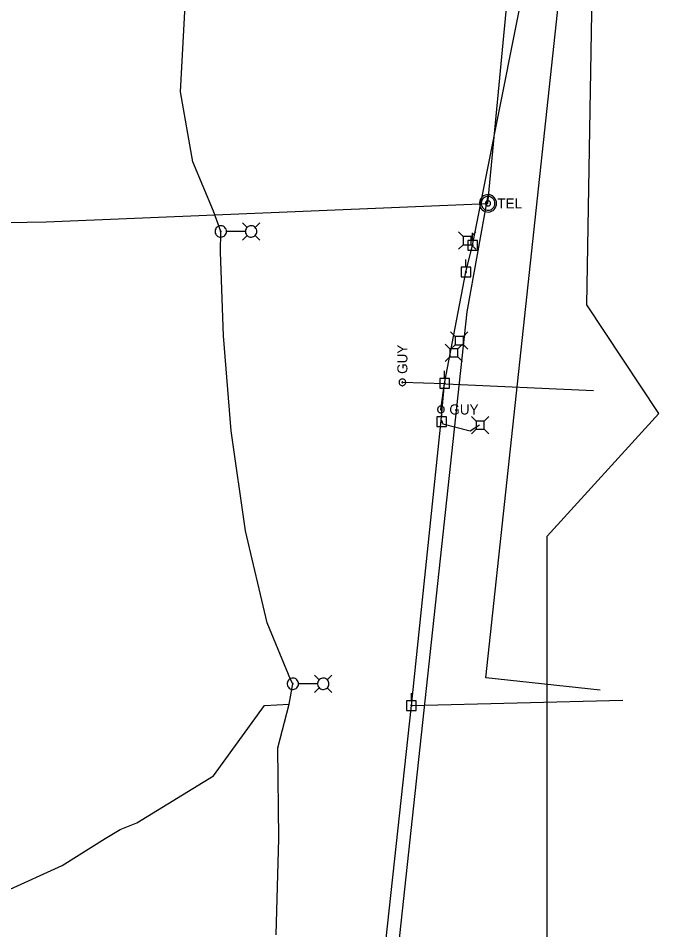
# Model space of a CAD drawing. Extents: x 596028 to 606371, y 330010 to 403088.
# Drawn here: x 604256.6 to 604504.6, y 349414.5 to 349762.5 of the extents above; entities that cross this region are included whole.
import ezdxf

# ---------------------------------------------------------------- set-up
doc = ezdxf.new("R2010")
doc.units = 0
for name, color, linetype in [('E_LTG', 7, 'Continuous'), ('E_LTG_CID', 7, 'Continuous'), ('E_UTL_E', 7, 'Continuous'), ('E_UTL_E_UG', 7, 'Continuous'), ('E_UTL_EGuyWire', 7, 'Continuous'), ('E_UTL_EPowerPole', 7, 'Continuous'), ('E_UTL_G_UG', 7, 'Continuous'), ('E_UTL_Overhead', 7, 'Continuous'), ('E_UTL_T', 7, 'Continuous'), ('E_UTL_T_MH', 7, 'Continuous'), ('E_UTL_T_UG', 7, 'Continuous')]:
    doc.layers.add(name, color=color, linetype=linetype)

msp = doc.modelspace()

# ---------------------------------------------------------------- linework, layer by layer
at = {"layer": 'E_LTG'}
for points in [[(604336.14, 349681.08), (604336.1, 349681.5), (604335.98, 349681.89), (604335.79, 349682.26), (604335.54, 349682.58), (604335.23, 349682.86), (604334.87, 349683.06), (604334.48, 349683.2), (604334.07, 349683.26), (604333.65, 349683.24), (604333.25, 349683.14), (604332.88, 349682.97), (604332.54, 349682.73), (604332.25, 349682.43), (604332.03, 349682.08), (604331.88, 349681.7), (604331.8, 349681.29), (604331.8, 349680.88), (604331.88, 349680.47), (604332.03, 349680.09), (604332.25, 349679.74), (604332.54, 349679.44), (604332.88, 349679.2), (604333.25, 349679.03), (604333.65, 349678.93), (604334.07, 349678.91), (604334.48, 349678.97), (604334.87, 349679.1), (604335.23, 349679.31), (604335.54, 349679.58), (604335.79, 349679.91), (604335.98, 349680.27), (604336.1, 349680.67), (604336.14, 349681.08)], [(604344.05, 349682.61), (604342.27, 349684.38)], [(604347.74, 349681.08), (604347.7, 349681.5), (604347.59, 349681.89), (604347.4, 349682.26), (604347.14, 349682.58), (604346.83, 349682.86), (604346.47, 349683.06), (604346.08, 349683.2), (604345.67, 349683.26), (604345.26, 349683.24), (604344.86, 349683.14), (604344.48, 349682.97), (604344.14, 349682.73), (604343.86, 349682.43), (604343.63, 349682.08), (604343.48, 349681.7), (604343.4, 349681.29), (604343.4, 349680.88), (604343.48, 349680.47), (604343.63, 349680.09), (604343.86, 349679.74), (604344.14, 349679.44), (604344.48, 349679.2), (604344.86, 349679.03), (604345.26, 349678.93), (604345.67, 349678.91), (604346.08, 349678.97), (604346.47, 349679.1), (604346.83, 349679.31), (604347.14, 349679.58), (604347.4, 349679.91), (604347.59, 349680.27), (604347.7, 349680.67), (604347.74, 349681.08)], [(604347.09, 349682.61), (604348.87, 349684.38)], [(604334.13, 349681.08), (604334.13, 349681.12), (604334.12, 349681.15), (604334.1, 349681.17), (604334.08, 349681.2), (604334.06, 349681.22), (604334.03, 349681.23), (604334, 349681.25), (604333.97, 349681.25), (604333.94, 349681.25), (604333.91, 349681.24), (604333.88, 349681.23), (604333.86, 349681.21), (604333.83, 349681.19), (604333.82, 349681.16), (604333.8, 349681.13), (604333.8, 349681.1), (604333.8, 349681.07), (604333.8, 349681.04), (604333.82, 349681.01), (604333.83, 349680.98), (604333.86, 349680.96), (604333.88, 349680.94), (604333.91, 349680.93), (604333.94, 349680.92), (604333.97, 349680.92), (604334, 349680.92), (604334.03, 349680.93), (604334.06, 349680.95), (604334.08, 349680.97), (604334.1, 349680.99), (604334.12, 349681.02), (604334.13, 349681.05), (604334.13, 349681.08)], [(604343.36, 349681.08), (604336.18, 349681.08)], [(604344.05, 349679.56), (604342.27, 349677.78)], [(604347.09, 349679.56), (604348.87, 349677.78)], [(604371.58, 349509.92), (604369.8, 349511.69)], [(604374.62, 349509.92), (604376.4, 349511.69)], [(604363.67, 349508.39), (604363.63, 349508.81), (604363.51, 349509.2), (604363.33, 349509.57), (604363.07, 349509.9), (604362.76, 349510.17), (604362.4, 349510.37), (604362.01, 349510.51), (604361.6, 349510.57), (604361.19, 349510.55), (604360.78, 349510.45), (604360.41, 349510.28), (604360.07, 349510.04), (604359.79, 349509.74), (604359.56, 349509.39), (604359.41, 349509.01), (604359.33, 349508.6), (604359.33, 349508.19), (604359.41, 349507.78), (604359.56, 349507.4), (604359.79, 349507.05), (604360.07, 349506.75), (604360.41, 349506.51), (604360.78, 349506.34), (604361.19, 349506.24), (604361.6, 349506.22), (604362.01, 349506.28), (604362.4, 349506.41), (604362.76, 349506.62), (604363.07, 349506.89), (604363.33, 349507.22), (604363.51, 349507.59), (604363.63, 349507.98), (604363.67, 349508.39)], [(604361.66, 349508.39), (604361.66, 349508.43), (604361.65, 349508.46), (604361.64, 349508.48), (604361.62, 349508.51), (604361.59, 349508.53), (604361.56, 349508.55), (604361.53, 349508.56), (604361.5, 349508.56), (604361.47, 349508.56), (604361.44, 349508.55), (604361.41, 349508.54), (604361.39, 349508.52), (604361.36, 349508.5), (604361.35, 349508.47), (604361.34, 349508.44), (604361.33, 349508.41), (604361.33, 349508.38), (604361.34, 349508.35), (604361.35, 349508.32), (604361.36, 349508.29), (604361.39, 349508.27), (604361.41, 349508.25), (604361.44, 349508.24), (604361.47, 349508.23), (604361.5, 349508.23), (604361.53, 349508.23), (604361.56, 349508.24), (604361.59, 349508.26), (604361.62, 349508.28), (604361.64, 349508.3), (604361.65, 349508.33), (604361.66, 349508.36), (604361.66, 349508.39)], [(604370.89, 349508.39), (604363.71, 349508.39)], [(604375.27, 349508.39), (604375.23, 349508.81), (604375.12, 349509.2), (604374.93, 349509.57), (604374.67, 349509.9), (604374.36, 349510.17), (604374, 349510.37), (604373.61, 349510.51), (604373.2, 349510.57), (604372.79, 349510.55), (604372.39, 349510.45), (604372.01, 349510.28), (604371.67, 349510.04), (604371.39, 349509.74), (604371.16, 349509.39), (604371.01, 349509.01), (604370.93, 349508.6), (604370.93, 349508.19), (604371.01, 349507.78), (604371.16, 349507.4), (604371.39, 349507.05), (604371.67, 349506.75), (604372.01, 349506.51), (604372.39, 349506.34), (604372.79, 349506.24), (604373.2, 349506.22), (604373.61, 349506.28), (604374, 349506.41), (604374.36, 349506.62), (604374.67, 349506.89), (604374.93, 349507.22), (604375.12, 349507.59), (604375.23, 349507.98), (604375.27, 349508.39)], [(604371.58, 349506.87), (604369.8, 349505.09)], [(604374.62, 349506.87), (604376.4, 349505.09)]]:
    msp.add_lwpolyline(points, dxfattribs=at)
at = {"layer": 'E_LTG_CID'}
for points in [[(604355.14, 349412.59), (604356.17, 349449.36), (604355.74, 349483.95), (604360.12, 349500.66), (604361.5, 349508.39), (604360.72, 349509.83), (604351.73, 349531.61), (604343.46, 349566.77), (604337.91, 349605), (604335.03, 349641.22), (604333.89, 349673.15), (604333.96, 349681.08), (604331.24, 349688.88), (604323.28, 349707.64), (604318.66, 349734.37), (604320.35, 349767.38)], [(604140.26, 349539.04), (604140.44, 349538.05), (604141.42, 349532.73), (604144.51, 349495.79), (604157.14, 349473.94), (604176.87, 349449.66), (604193.45, 349435.35), (604211.28, 349426.13), (604226.42, 349425.48), (604229.66, 349426.98), (604237.82, 349430.49), (604238.91, 349431.12), (604240.8, 349430.71), (604252.17, 349429.36), (604273.46, 349439.04), (604289.87, 349449.39), (604295.59, 349452.78), (604301.99, 349455.29), (604331.14, 349473.25)], [(604331.14, 349473.25), (604350.63, 349500.13), (604360.12, 349500.66)]]:
    msp.add_lwpolyline(points, dxfattribs=at)
at = {"layer": 'E_UTL_E'}
for points in [[(604431.44, 349608.7), (604429.69, 349610.45)], [(604434.53, 349608.7), (604436.29, 349610.45)], [(604431.44, 349605.6), (604429.69, 349603.85)], [(604434.53, 349608.7), (604431.44, 349608.7)], [(604431.44, 349608.7), (604431.44, 349605.6)], [(604431.44, 349605.6), (604434.53, 349605.6)], [(604434.53, 349605.6), (604434.53, 349608.7)], [(604434.53, 349605.6), (604436.29, 349603.85)]]:
    msp.add_lwpolyline(points, dxfattribs=at)
at = {"layer": 'E_UTL_E_UG'}
msp.add_line((604406.83, 349500.08), (604487.54, 349502.18), dxfattribs=at)
for points in [[(604478.87, 349505.98), (604435.13, 349510.7), (604469.32, 349827.39), (604462.46, 349838.34)], [(604418.35, 349608.49), (604418.82, 349607.62), (604429.19, 349604.9), (604432.78, 349607.19)]]:
    msp.add_lwpolyline(points, dxfattribs=at)
at = {"layer": 'E_UTL_EGuyWire'}
for p in [(604403.32, 349623.48), (604418.04, 349613.12)]:
    msp.add_line(p, (604419.45, 349623.08), dxfattribs=at)
for points in [[(604403.32, 349624.76), (604403.08, 349624.74), (604402.84, 349624.67), (604402.63, 349624.56), (604402.43, 349624.41), (604402.27, 349624.22), (604402.15, 349624.01), (604402.07, 349623.78), (604402.04, 349623.54), (604402.05, 349623.3), (604402.11, 349623.06), (604402.21, 349622.84), (604402.35, 349622.64), (604402.53, 349622.47), (604402.73, 349622.34), (604402.96, 349622.25), (604403.2, 349622.2), (604403.44, 349622.2), (604403.68, 349622.25), (604403.91, 349622.34), (604404.11, 349622.47), (604404.29, 349622.64), (604404.43, 349622.84), (604404.53, 349623.06), (604404.59, 349623.3), (604404.6, 349623.54), (604404.57, 349623.78), (604404.49, 349624.01), (604404.36, 349624.22), (604404.2, 349624.41), (604404.01, 349624.56), (604403.8, 349624.67), (604403.56, 349624.74), (604403.32, 349624.76)], [(604403.32, 349623.64), (604403.29, 349623.64), (604403.26, 349623.63), (604403.23, 349623.61), (604403.21, 349623.6), (604403.19, 349623.57), (604403.17, 349623.55), (604403.16, 349623.52), (604403.16, 349623.49), (604403.16, 349623.46), (604403.17, 349623.43), (604403.18, 349623.4), (604403.2, 349623.37), (604403.22, 349623.35), (604403.25, 349623.34), (604403.27, 349623.33), (604403.3, 349623.32), (604403.33, 349623.32), (604403.36, 349623.33), (604403.39, 349623.34), (604403.42, 349623.35), (604403.44, 349623.37), (604403.46, 349623.4), (604403.47, 349623.43), (604403.48, 349623.46), (604403.48, 349623.49), (604403.47, 349623.52), (604403.46, 349623.55), (604403.45, 349623.57), (604403.43, 349623.6), (604403.41, 349623.61), (604403.38, 349623.63), (604403.35, 349623.64), (604403.32, 349623.64)], [(604419.32, 349613.12), (604419.3, 349613.36), (604419.23, 349613.6), (604419.12, 349613.81), (604418.97, 349614.01), (604418.78, 349614.17), (604418.57, 349614.29), (604418.34, 349614.37), (604418.1, 349614.4), (604417.86, 349614.39), (604417.62, 349614.33), (604417.4, 349614.23), (604417.2, 349614.09), (604417.03, 349613.91), (604416.9, 349613.71), (604416.81, 349613.48), (604416.76, 349613.24), (604416.76, 349613), (604416.81, 349612.76), (604416.9, 349612.53), (604417.03, 349612.33), (604417.2, 349612.15), (604417.4, 349612.01), (604417.62, 349611.91), (604417.86, 349611.85), (604418.1, 349611.84), (604418.34, 349611.87), (604418.57, 349611.95), (604418.78, 349612.07), (604418.97, 349612.23), (604419.12, 349612.43), (604419.23, 349612.64), (604419.3, 349612.88), (604419.32, 349613.12)], [(604418.2, 349613.12), (604418.2, 349613.15), (604418.19, 349613.18), (604418.17, 349613.21), (604418.16, 349613.23), (604418.13, 349613.25), (604418.11, 349613.27), (604418.08, 349613.28), (604418.05, 349613.28), (604418.02, 349613.28), (604417.99, 349613.27), (604417.96, 349613.26), (604417.93, 349613.24), (604417.91, 349613.22), (604417.9, 349613.19), (604417.89, 349613.17), (604417.88, 349613.14), (604417.88, 349613.1), (604417.89, 349613.07), (604417.9, 349613.05), (604417.91, 349613.02), (604417.93, 349613), (604417.96, 349612.98), (604417.99, 349612.97), (604418.02, 349612.96), (604418.05, 349612.96), (604418.08, 349612.96), (604418.11, 349612.97), (604418.13, 349612.99), (604418.16, 349613.01), (604418.17, 349613.03), (604418.19, 349613.06), (604418.2, 349613.09), (604418.2, 349613.12)]]:
    msp.add_lwpolyline(points, dxfattribs=at)
at = {"layer": 'E_UTL_EPowerPole'}
for points in [[(604430.12, 349677.63), (604430.12, 349680.54)], [(604431.96, 349677.63), (604428.27, 349677.63)], [(604428.27, 349677.63), (604428.27, 349673.94)], [(604430.39, 349675.79), (604430.38, 349675.84), (604430.37, 349675.88), (604430.35, 349675.92), (604430.32, 349675.95), (604430.29, 349675.98), (604430.25, 349676.01), (604430.21, 349676.02), (604430.16, 349676.03), (604430.12, 349676.03), (604430.07, 349676.02), (604430.03, 349676), (604429.99, 349675.97), (604429.96, 349675.94), (604429.94, 349675.9), (604429.92, 349675.86), (604429.91, 349675.81), (604429.91, 349675.77), (604429.92, 349675.72), (604429.94, 349675.68), (604429.96, 349675.64), (604429.99, 349675.61), (604430.03, 349675.58), (604430.07, 349675.56), (604430.12, 349675.55), (604430.16, 349675.55), (604430.21, 349675.56), (604430.25, 349675.57), (604430.29, 349675.6), (604430.32, 349675.63), (604430.35, 349675.66), (604430.37, 349675.7), (604430.38, 349675.74), (604430.39, 349675.79)], [(604431.96, 349673.94), (604431.96, 349677.63)], [(604428.27, 349673.94), (604431.96, 349673.94)], [(604427.56, 349667.42), (604427.56, 349670.33)], [(604429.4, 349667.42), (604425.71, 349667.42)], [(604425.71, 349667.42), (604425.71, 349663.73)], [(604427.83, 349665.58), (604427.82, 349665.63), (604427.81, 349665.67), (604427.79, 349665.71), (604427.76, 349665.74), (604427.73, 349665.77), (604427.69, 349665.8), (604427.65, 349665.81), (604427.6, 349665.82), (604427.56, 349665.82), (604427.51, 349665.81), (604427.47, 349665.79), (604427.43, 349665.76), (604427.4, 349665.73), (604427.38, 349665.69), (604427.36, 349665.65), (604427.35, 349665.6), (604427.35, 349665.56), (604427.36, 349665.51), (604427.38, 349665.47), (604427.4, 349665.43), (604427.43, 349665.4), (604427.47, 349665.37), (604427.51, 349665.35), (604427.56, 349665.34), (604427.6, 349665.34), (604427.65, 349665.35), (604427.69, 349665.36), (604427.73, 349665.39), (604427.76, 349665.42), (604427.79, 349665.45), (604427.81, 349665.49), (604427.82, 349665.53), (604427.83, 349665.58)], [(604429.4, 349663.73), (604429.4, 349667.42)], [(604425.71, 349663.73), (604429.4, 349663.73)], [(604419.42, 349624.92), (604419.42, 349627.83)], [(604421.26, 349624.92), (604417.57, 349624.92)], [(604417.57, 349624.92), (604417.57, 349621.23)], [(604419.69, 349623.08), (604419.68, 349623.12), (604419.67, 349623.17), (604419.65, 349623.21), (604419.62, 349623.24), (604419.59, 349623.27), (604419.55, 349623.3), (604419.51, 349623.31), (604419.46, 349623.32), (604419.42, 349623.32), (604419.37, 349623.31), (604419.33, 349623.29), (604419.29, 349623.26), (604419.26, 349623.23), (604419.24, 349623.19), (604419.22, 349623.15), (604419.21, 349623.1), (604419.21, 349623.06), (604419.22, 349623.01), (604419.24, 349622.97), (604419.26, 349622.93), (604419.29, 349622.9), (604419.33, 349622.87), (604419.37, 349622.85), (604419.42, 349622.84), (604419.46, 349622.84), (604419.51, 349622.85), (604419.55, 349622.86), (604419.59, 349622.89), (604419.62, 349622.92), (604419.65, 349622.95), (604419.67, 349622.99), (604419.68, 349623.03), (604419.69, 349623.08)], [(604421.26, 349621.23), (604421.26, 349624.92)], [(604417.57, 349621.23), (604421.26, 349621.23)], [(604418.32, 349610.33), (604418.32, 349613.24)], [(604420.16, 349610.33), (604416.47, 349610.33)], [(604416.47, 349610.33), (604416.47, 349606.64)], [(604418.59, 349608.49), (604418.58, 349608.53), (604418.57, 349608.58), (604418.55, 349608.62), (604418.52, 349608.65), (604418.49, 349608.68), (604418.45, 349608.71), (604418.41, 349608.72), (604418.36, 349608.73), (604418.32, 349608.73), (604418.27, 349608.72), (604418.23, 349608.7), (604418.19, 349608.67), (604418.16, 349608.64), (604418.14, 349608.6), (604418.12, 349608.56), (604418.11, 349608.51), (604418.11, 349608.47), (604418.12, 349608.42), (604418.14, 349608.38), (604418.16, 349608.34), (604418.19, 349608.31), (604418.23, 349608.28), (604418.27, 349608.26), (604418.32, 349608.25), (604418.36, 349608.25), (604418.41, 349608.26), (604418.45, 349608.27), (604418.49, 349608.3), (604418.52, 349608.33), (604418.55, 349608.36), (604418.57, 349608.4), (604418.58, 349608.44), (604418.59, 349608.49)], [(604420.16, 349606.64), (604420.16, 349610.33)], [(604416.47, 349606.64), (604420.16, 349606.64)], [(604406.8, 349501.92), (604406.8, 349504.83)], [(604408.64, 349501.92), (604404.95, 349501.92)], [(604404.95, 349501.92), (604404.95, 349498.23)], [(604408.64, 349498.23), (604408.64, 349501.92)], [(604404.95, 349498.23), (604408.64, 349498.23)], [(604407.07, 349500.08), (604407.06, 349500.13), (604407.05, 349500.17), (604407.03, 349500.21), (604407, 349500.24), (604406.97, 349500.27), (604406.93, 349500.3), (604406.89, 349500.31), (604406.84, 349500.32), (604406.8, 349500.32), (604406.75, 349500.31), (604406.71, 349500.29), (604406.67, 349500.26), (604406.64, 349500.23), (604406.62, 349500.19), (604406.6, 349500.15), (604406.59, 349500.1), (604406.59, 349500.06), (604406.6, 349500.01), (604406.62, 349499.97), (604406.64, 349499.93), (604406.67, 349499.9), (604406.71, 349499.87), (604406.75, 349499.85), (604406.8, 349499.84), (604406.84, 349499.84), (604406.89, 349499.85), (604406.93, 349499.86), (604406.97, 349499.89), (604407, 349499.92), (604407.03, 349499.95), (604407.05, 349499.99), (604407.06, 349500.03), (604407.07, 349500.08)]]:
    msp.add_lwpolyline(points, dxfattribs=at)
at = {"layer": 'E_UTL_G_UG'}
msp.add_lwpolyline([(604458.44, 349230.36), (604458.62, 349564.73), (604501.29, 349611.61), (604473.68, 349653.04), (604476.02, 349786.93), (604503.78, 349800.81), (604504.65, 349836.13)], dxfattribs=at)
at = {"layer": 'E_UTL_Overhead'}
for points in [[(604494.99, 348355.53), (604494.83, 348462.74), (604497.8, 348607.75), (604375.38, 348800.2), (604377.21, 348948.78), (604379.36, 349092.85), (604380.86, 349222.2), (604382.17, 349247.08), (604392.53, 349369.07), (604406.83, 349500.08), (604417.96, 349607.66), (604419.45, 349623.08), (604427.59, 349665.58), (604430.15, 349675.79), (604462.46, 349838.34)], [(604419.95, 349622.85), (604476.32, 349620.4)]]:
    msp.add_lwpolyline(points, dxfattribs=at)
at = {"layer": 'E_UTL_T'}
for points in [[(604426.53, 349679.12), (604424.78, 349680.87)], [(604429.63, 349679.12), (604426.53, 349679.12)], [(604426.53, 349679.12), (604426.53, 349676.02)], [(604429.63, 349679.12), (604431.38, 349680.87)], [(604429.63, 349676.02), (604429.63, 349679.12)], [(604426.53, 349676.02), (604424.78, 349674.27)], [(604426.53, 349676.02), (604429.63, 349676.02)], [(604429.63, 349676.02), (604431.38, 349674.27)], [(604423.51, 349640.94), (604421.75, 349642.7)], [(604426.6, 349640.94), (604423.51, 349640.94)], [(604423.51, 349640.94), (604423.51, 349637.85)], [(604426.6, 349640.94), (604428.35, 349642.7)], [(604426.6, 349637.85), (604426.6, 349640.94)], [(604421.4, 349636.29), (604419.65, 349638.04)], [(604423.51, 349637.85), (604421.75, 349636.1)], [(604423.51, 349637.85), (604426.6, 349637.85)], [(604424.5, 349636.29), (604426.25, 349638.04)], [(604426.6, 349637.85), (604428.35, 349636.1)], [(604421.4, 349633.19), (604419.65, 349631.44)], [(604424.5, 349636.29), (604421.4, 349636.29)], [(604421.4, 349636.29), (604421.4, 349633.19)], [(604421.4, 349633.19), (604424.5, 349633.19)], [(604424.5, 349633.19), (604424.5, 349636.29)], [(604424.5, 349633.19), (604426.25, 349631.44)]]:
    msp.add_lwpolyline(points, dxfattribs=at)
at = {"layer": 'E_UTL_T_MH'}
for points in [[(604439.3, 349691.79), (604439.24, 349692.42), (604439.06, 349693.02), (604438.78, 349693.57), (604438.39, 349694.07), (604437.92, 349694.48), (604437.37, 349694.79), (604436.78, 349695), (604436.16, 349695.09), (604435.53, 349695.06), (604434.92, 349694.91), (604434.35, 349694.65), (604433.84, 349694.28), (604433.41, 349693.83), (604433.07, 349693.3), (604432.83, 349692.72), (604432.72, 349692.1), (604432.72, 349691.48), (604432.83, 349690.86), (604433.07, 349690.28), (604433.41, 349689.75), (604433.84, 349689.3), (604434.35, 349688.93), (604434.92, 349688.67), (604435.53, 349688.52), (604436.16, 349688.49), (604436.78, 349688.58), (604437.37, 349688.79), (604437.92, 349689.1), (604438.39, 349689.51), (604438.78, 349690.01), (604439.06, 349690.56), (604439.24, 349691.17), (604439.3, 349691.79)], [(604438.64, 349691.79), (604438.59, 349692.29), (604438.45, 349692.77), (604438.22, 349693.22), (604437.91, 349693.61), (604437.53, 349693.94), (604437.1, 349694.19), (604436.62, 349694.36), (604436.13, 349694.43), (604435.63, 349694.4), (604435.14, 349694.29), (604434.68, 349694.08), (604434.27, 349693.79), (604433.93, 349693.42), (604433.65, 349693), (604433.47, 349692.53), (604433.37, 349692.04), (604433.37, 349691.54), (604433.47, 349691.05), (604433.65, 349690.58), (604433.93, 349690.16), (604434.27, 349689.8), (604434.68, 349689.5), (604435.14, 349689.3), (604435.63, 349689.18), (604436.13, 349689.15), (604436.62, 349689.23), (604437.1, 349689.39), (604437.53, 349689.64), (604437.91, 349689.97), (604438.22, 349690.36), (604438.45, 349690.81), (604438.59, 349691.29), (604438.64, 349691.79)], [(604436.99, 349691.79), (604436.97, 349691.98), (604436.92, 349692.16), (604436.83, 349692.33), (604436.72, 349692.47), (604436.58, 349692.6), (604436.41, 349692.69), (604436.23, 349692.75), (604436.05, 349692.78), (604435.86, 349692.77), (604435.68, 349692.73), (604435.51, 349692.65), (604435.35, 349692.54), (604435.22, 349692.4), (604435.12, 349692.24), (604435.05, 349692.07), (604435.02, 349691.88), (604435.02, 349691.7), (604435.05, 349691.51), (604435.12, 349691.34), (604435.22, 349691.18), (604435.35, 349691.04), (604435.51, 349690.93), (604435.68, 349690.86), (604435.86, 349690.81), (604436.05, 349690.8), (604436.23, 349690.83), (604436.41, 349690.89), (604436.58, 349690.98), (604436.72, 349691.11), (604436.83, 349691.26), (604436.92, 349691.42), (604436.97, 349691.6), (604436.99, 349691.79)]]:
    msp.add_lwpolyline(points, dxfattribs=at)
at = {"layer": 'E_UTL_T_UG'}
msp.add_line((604436, 349691.79), (604447.83, 349817.41), dxfattribs=at)
for points in [[(604381.97, 349223.68), (604428.08, 349650.38), (604436, 349694.19)], [(603639.16, 349669.94), (603789.57, 349675.58), (603917.75, 349678.01), (603942.05, 349678.68), (604107.36, 349681.99), (604267.28, 349684.76), (604436, 349691.79)]]:
    msp.add_lwpolyline(points, dxfattribs=at)

# ---------------------------------------------------------------- texts
at = {"layer": 'E_UTL_EGuyWire'}
msp.add_text('GUY', height=3.85, rotation=90, dxfattribs=at).set_placement((604405.24, 349626.69))
msp.add_text('GUY', height=3.85, dxfattribs=at).set_placement((604421.25, 349611.19))
at = {"layer": 'E_UTL_T_MH'}
msp.add_text('TEL', height=3.849, dxfattribs=at).set_placement((604439.57, 349689.85))

doc.saveas('drawing.dxf')
